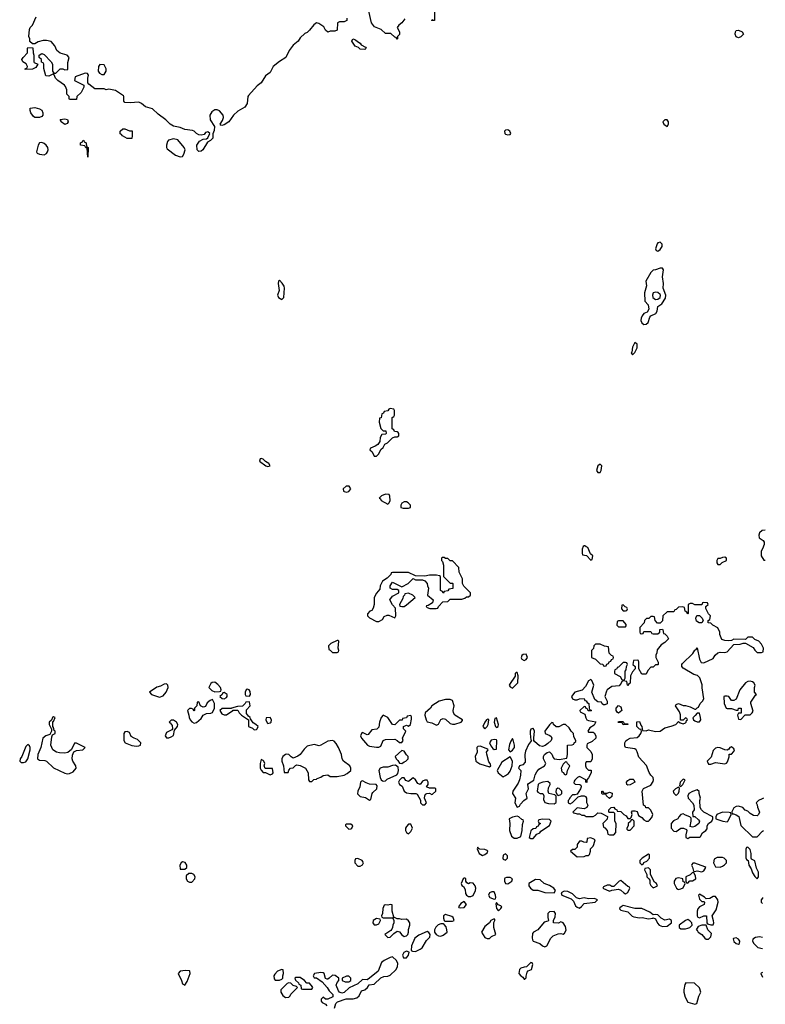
# Model space of a CAD drawing. Header units: inches. Extents: x 2380053 to 2584298, y 380219 to 546618.
# Tile 413 of 656: x 2561078 to 2567542, y 410784 to 419316. Entities that reach past the tile are written whole.
import ezdxf

# ---------------------------------------------------------------- set-up
doc = ezdxf.new("R2010")
doc.units = ezdxf.units.IN
doc.header["$MEASUREMENT"] = 0
doc.layers.add('C5461', color=7, linetype='Continuous')

msp = doc.modelspace()

# ---------------------------------------------------------------- linework, layer by layer
at = {"layer": 'C5461', "color": 2}
for points, elevation in [([(2564416, 419324), (2564390, 419289), (2564364.7, 419270), (2564351.3, 419250), (2564371.3, 419210), (2564371.3, 419188.7), (2564354, 419170), (2564354, 419150), (2564350, 419148), (2564342, 419162), (2564330, 419166), (2564296.4, 419196.4), (2564250, 419198), (2564212.3, 419232.3), (2564153.6, 419253.6), (2564129.2, 419289.2), (2564104, 419390)], 34), ([(2564674, 419390), (2564674, 419310), (2564650, 419308), (2564648.4, 419311.6), (2564662, 419318)], 34), ([(2563914, 419330), (2563914, 419310), (2563890, 419298), (2563850, 419298), (2563834, 419290), (2563830, 419226), (2563810, 419218), (2563770, 419218), (2563750, 419208), (2563730, 419226), (2563713.2, 419253.2), (2563670, 419284), (2563650, 419288.7), (2563627.1, 419272.9), (2563590, 419226), (2563570, 419206), (2563550, 419198), (2563510, 419158), (2563492, 419130), (2563450, 419095.3), (2563414.8, 419050), (2563384.7, 418990), (2563330, 418955.3), (2563276, 418910), (2563250, 418858), (2563210, 418829), (2563170.4, 418769.6), (2563137.5, 418742.5), (2563060.7, 418659.3), (2563056, 418650), (2563050.7, 418590), (2563030, 418558), (2562970, 418524), (2562930.6, 418489.4), (2562891.3, 418430), (2562850, 418405.2), (2562830, 418399), (2562822, 418402), (2562815.3, 418410), (2562837, 418443), (2562844.5, 418470), (2562842.7, 418490), (2562810, 418525.2), (2562790, 418534), (2562770, 418534), (2562743.5, 418516.5), (2562726.8, 418490), (2562730.7, 418450), (2562766, 418390), (2562764.7, 418355.3), (2562752.7, 418327.3), (2562751.3, 418290), (2562730.9, 418269.1), (2562705.4, 418254.6), (2562666, 418190), (2562650, 418177.2), (2562630, 418174), (2562617.2, 418190), (2562613.2, 418230), (2562636.5, 418263.5), (2562670, 418282), (2562696.4, 418283.6), (2562710, 418294), (2562726, 418330), (2562710, 418346), (2562690, 418338), (2562678, 418322), (2562650, 418315.3), (2562630, 418319), (2562610, 418329.2), (2562590, 418349), (2562575.1, 418355.1), (2562510, 418363.7), (2562470, 418380.9), (2562410, 418393.2), (2562382, 418410), (2562345.2, 418450), (2562277.6, 418497.6), (2562230, 418545.1), (2562170, 418562.7), (2562135.3, 418590), (2562110, 418601.2), (2562035.3, 418595.3), (2561990, 418598), (2561982, 418610), (2561982, 418650), (2561977.2, 418657.2), (2561910, 418702), (2561850, 418715.3), (2561829, 418709), (2561810, 418718), (2561730, 418718), (2561676.4, 418756.4), (2561668, 418768), (2561668.4, 418808.4), (2561675.3, 418835.3), (2561666, 418850), (2561646.4, 418853.6), (2561558, 418822), (2561554, 418790), (2561634, 418750), (2561632.7, 418732.7), (2561610, 418686), (2561574, 418650), (2561570, 418626), (2561510, 418626), (2561506, 418630), (2561506, 418650), (2561486, 418670), (2561486, 418710), (2561476.4, 418736.4), (2561466, 418750), (2561408, 418790), (2561388, 418810), (2561378, 418838), (2561370, 418846), (2561330, 418828), (2561306, 418830), (2561288, 418892), (2561286, 418930), (2561282, 418942), (2561267.3, 418947.3), (2561266, 418970), (2561246, 418990), (2561246, 419010), (2561270, 419022), (2561290, 419016), (2561350, 418952), (2561362, 418930), (2561362, 418870), (2561372.7, 418852.7), (2561390, 418852), (2561430, 418891.3), (2561451.3, 418891.3), (2561470, 418882), (2561495.3, 418884.7), (2561494.6, 418945.4), (2561508, 418990), (2561488.8, 419008.9), (2561430, 419026.6), (2561399, 419050), (2561382, 419090), (2561350, 419128.7), (2561310, 419137.2), (2561282.8, 419137.2), (2561236.9, 419123.1), (2561210, 419106), (2561190, 419106), (2561167.3, 419127.3), (2561166, 419150), (2561158, 419170), (2561162, 419230), (2561168.7, 419250), (2561188, 419270), (2561220.2, 419339.8)], 34), ([(2567541.8, 414894.1), (2567514, 414890), (2567492, 414870), (2567486, 414850), (2567487.5, 414827.5), (2567523.6, 414803.6), (2567532, 414790), (2567532, 414770), (2567518, 414730), (2567506, 414710), (2567504.7, 414670), (2567530, 414634), (2567539.7, 414632.4)], 38), ([(2567524.8, 412571.3), (2567515.3, 412564.7), (2567482, 412550), (2567462, 412530), (2567471.6, 412511.6), (2567472.7, 412492.7), (2567492, 412450), (2567482, 412430), (2567470, 412418), (2567440.4, 412420.4), (2567410, 412438), (2567390, 412458), (2567367.3, 412467.3), (2567346, 412490), (2567310, 412502), (2567290, 412499), (2567270, 412488), (2567252.7, 412452.7), (2567254, 412434), (2567266, 412434), (2567290, 412424.7), (2567311.3, 412411.3), (2567330, 412334), (2567430, 412234), (2567470, 412234), (2567516.4, 412283.6), (2567524.9, 412289.1)], 38), ([(2567518.1, 411710.2), (2567516, 411704), (2567506, 411690), (2567506, 411670), (2567517.7, 411656.4)], 38), ([(2567490.5, 411369.5), (2567456, 411364), (2567432.7, 411347.3), (2567432, 411330), (2567441, 411310), (2567475.8, 411275.8), (2567516.7, 411267.7)], 38), ([(2567516.6, 411363.4), (2567490.5, 411369.5)], 38), ([(2563807.3, 410750), (2563818.4, 410790), (2563834.1, 410805.8), (2563908.1, 410831.9), (2563969.8, 410830.2), (2563999.3, 410840.7), (2564021.4, 410858.6), (2564040.5, 410899.5), (2564071, 410909), (2564094, 410930), (2564107.6, 410952.4), (2564150, 410957.1), (2564210, 411013), (2564236.1, 411023.9), (2564270, 411026.9), (2564290, 411037.3), (2564338.2, 411081.8), (2564352, 411110), (2564356.2, 411136.2), (2564343.3, 411163.3), (2564310, 411194), (2564290, 411189.4), (2564236.4, 411163.6), (2564214.6, 411145.4), (2564186, 411070), (2564110, 411009.2), (2564090, 410995.3), (2564050, 410998), (2564010, 410962), (2563934.4, 410925.6), (2563890, 410887), (2563870, 410879.3), (2563849.1, 410889.1), (2563840.9, 410900.9), (2563821.2, 410950), (2563830, 410974), (2563846, 410990), (2563846, 411010), (2563812.9, 411032.9), (2563790, 411035.3), (2563762, 411010), (2563750, 411002), (2563743.1, 411003.1), (2563728.7, 411008.7), (2563718, 411050), (2563710, 411058), (2563690, 411059), (2563634, 411050), (2563622, 411030), (2563630, 411014), (2563650, 411012), (2563698.8, 410978.8), (2563744.7, 410930), (2563762, 410902), (2563792, 410870), (2563792, 410850), (2563750, 410829), (2563728.7, 410828.7), (2563710, 410846), (2563692.7, 410827.3), (2563692, 410810), (2563699.6, 410799.6), (2563730, 410784.7), (2563741, 410770)], 38), ([(2567516.8, 411059.4), (2567504.7, 411055.3), (2567502, 411050), (2567516.8, 411019)], 38)]:
    msp.add_lwpolyline(points, dxfattribs=dict(at, elevation=elevation))
for points, elevation in [([(2567310, 419159), (2567290, 419168.7), (2567281.2, 419190), (2567282, 419210), (2567290, 419222), (2567310, 419226), (2567342, 419210), (2567354, 419190), (2567330, 419169)], 34), ([(2564070, 419058), (2564030, 419062), (2564014.6, 419074.6), (2563985.6, 419085.6), (2563958, 419130), (2563966, 419150), (2563990, 419142), (2564006, 419126), (2564030, 419112), (2564039.6, 419099.6), (2564076.9, 419076.9), (2564082, 419070)], 34), ([(2561126, 418886), (2561126, 418890), (2561142, 418898), (2561146, 418910), (2561134.6, 418934.6), (2561106, 418950), (2561098, 418970), (2561108, 418990), (2561146, 419030), (2561146, 419070), (2561150, 419074), (2561192.7, 419072.7), (2561194, 419030), (2561202, 419010), (2561202, 418950), (2561204.7, 418944.7), (2561234, 418930), (2561216.9, 418903.1), (2561190, 418888.7)], 34), ([(2561772.7, 418927.3), (2561762, 418910), (2561758, 418870), (2561770, 418852), (2561790, 418842), (2561810, 418842), (2561828, 418870), (2561828, 418890), (2561810, 418926)], 34), ([(2561210, 418468.7), (2561196.4, 418476.4), (2561175.3, 418510), (2561168, 418530), (2561169, 418551), (2561210, 418556), (2561250, 418544.7), (2561270, 418532), (2561278, 418510), (2561278, 418490), (2561270, 418478), (2561250, 418468.7)], 34), ([(2561470, 418409.3), (2561438, 418430), (2561438, 418438), (2561428.8, 418451.1), (2561470, 418458), (2561491.2, 418451.1), (2561498, 418430), (2561490, 418418)], 34), ([(2566690, 418448), (2566670, 418448), (2566652, 418430), (2566662, 418410), (2566690, 418392), (2566702, 418410), (2566702, 418430)], 38), ([(2562010, 418286), (2561970, 418308.7), (2561962, 418322), (2561950, 418328.7), (2561950, 418351), (2561970.9, 418370.9), (2561990.9, 418370.9), (2562030, 418354), (2562052.7, 418352.7), (2562054, 418310), (2562050, 418286)], 34), ([(2565310, 418362), (2565290, 418358), (2565282, 418350), (2565284.7, 418330), (2565290, 418324.7), (2565310, 418318), (2565330, 418322), (2565335.3, 418330), (2565328, 418350)], 38), ([(2561670, 418126), (2561662, 418202), (2561650, 418206), (2561642, 418222), (2561606, 418230), (2561606, 418250), (2561622, 418258), (2561628.4, 418271.6), (2561634, 418270), (2561638, 418258), (2561654, 418250), (2561658, 418218), (2561672, 418210)], 34), ([(2562410, 418283.7), (2562368, 418272), (2562359.8, 418260.2), (2562350.7, 418230), (2562350.7, 418210), (2562356.3, 418196.3), (2562430, 418142), (2562470, 418127.7), (2562490, 418131.3), (2562501.2, 418150), (2562512.7, 418190), (2562504, 418210), (2562450, 418275.1)], 38), ([(2561270, 418252.7), (2561250, 418249), (2561237.3, 418230), (2561222.8, 418170), (2561230, 418161), (2561250, 418150.8), (2561290, 418144.7), (2561310, 418158), (2561319, 418170), (2561324, 418190), (2561321.2, 418210), (2561309, 418230), (2561290, 418242.7)], 38), ([(2566630, 417389.3), (2566610, 417382), (2566604.7, 417375.3), (2566590.7, 417330), (2566595.3, 417315.3), (2566610, 417310.7), (2566630, 417324.9), (2566646.6, 417350), (2566646.6, 417370)], 38), ([(2566630, 417164.2), (2566590, 417147.6), (2566570, 417146), (2566550, 417126), (2566506.4, 417050), (2566512.9, 417010), (2566494, 416950), (2566496, 416876), (2566526.8, 416846.8), (2566532.4, 416807.6), (2566518.5, 416781.5), (2566490, 416769.2), (2566474, 416750), (2566464.4, 416730), (2566463.8, 416710), (2566470.6, 416690.6), (2566490, 416674.8), (2566510, 416678.8), (2566526.3, 416693.7), (2566540.9, 416739.1), (2566549.3, 416750.7), (2566592, 416770), (2566603.6, 416790), (2566609.2, 416830), (2566644.7, 416855.3), (2566675.8, 416904.2), (2566678.3, 416930), (2566657, 416990), (2566658, 417030), (2566649.5, 417089.5), (2566659.6, 417150), (2566650, 417163.7)], 38), ([(2563330, 417058), (2563322, 417050), (2563318, 417030), (2563326.8, 416970), (2563312, 416930), (2563322, 416910), (2563350, 416892), (2563368, 416910), (2563374, 416990), (2563370, 417006), (2563353.6, 417033.6)], 38), ([(2566590, 416956.3), (2566571, 416950), (2566563.7, 416930), (2566567.6, 416907.6), (2566590, 416890.4), (2566610, 416893.7), (2566629.6, 416910), (2566633.3, 416930), (2566630, 416935.1), (2566610, 416951.2)], 42), ([(2566410, 416518), (2566390, 416478), (2566384.5, 416435.5), (2566378, 416430), (2566390, 416412), (2566410, 416432), (2566430, 416474), (2566430, 416506)], 38), ([(2564290, 415946), (2564278, 415942), (2564270, 415926), (2564238, 415922), (2564232.7, 415907.3), (2564218, 415902), (2564212.7, 415867.3), (2564198, 415862), (2564194, 415830), (2564210, 415774), (2564230, 415754), (2564252.7, 415752.7), (2564254, 415730), (2564250, 415726), (2564218, 415722), (2564203.6, 415696.4), (2564199.6, 415660.4), (2564183.6, 415636.4), (2564159.6, 415620.4), (2564118, 415602), (2564114, 415590), (2564132.7, 415572.7), (2564150, 415534), (2564170, 415534), (2564190, 415554), (2564208.7, 415591.3), (2564228, 415610), (2564242, 415638), (2564266, 415650), (2564310, 415694), (2564330, 415702), (2564350, 415702), (2564366, 415710), (2564366, 415730), (2564358, 415738), (2564350, 415746), (2564327.3, 415747.3), (2564322, 415762), (2564306, 415770), (2564306, 415870), (2564322, 415878), (2564326, 415890), (2564326, 415930), (2564322, 415942)], 38), ([(2563170, 415514), (2563162, 415510), (2563158, 415490), (2563212, 415450), (2563230, 415444), (2563248, 415450), (2563238, 415470), (2563209, 415489), (2563190, 415508.7)], 38), ([(2566110, 415464), (2566091.3, 415450), (2566078.8, 415410), (2566090, 415391.3), (2566110, 415392), (2566119, 415410), (2566124, 415450)], 38), ([(2563932.9, 415272.9), (2563907.1, 415272.9), (2563882, 415250), (2563884.7, 415230), (2563890, 415226.8), (2563910, 415222.8), (2563930, 415226.8), (2563948.7, 415250)], 38), ([(2564250, 415206), (2564214, 415190), (2564194, 415170), (2564204.7, 415164.7), (2564212, 415150), (2564270, 415118), (2564282, 415130), (2564288.7, 415150), (2564287.3, 415187.3), (2564282, 415202)], 38), ([(2564430, 415138), (2564410, 415138), (2564390, 415126), (2564382, 415110), (2564382, 415090), (2564403.5, 415083.5), (2564450, 415082), (2564466, 415090), (2564466, 415110), (2564446, 415130)], 38), ([(2565978, 414758), (2565970, 414758), (2565962, 414750), (2565952.7, 414727.3), (2565952.7, 414692.7), (2565958, 414678), (2565992.7, 414672.7), (2566030, 414634), (2566042, 414638), (2566046, 414670), (2566027.3, 414687.3), (2566002, 414742), (2565987.3, 414747.3)], 38), ([(2564756.4, 414656.4), (2564743.6, 414656.4), (2564734, 414650), (2564734, 414630), (2564742, 414622), (2564752, 414590), (2564752.7, 414492.7), (2564810, 414434), (2564830, 414434), (2564834, 414430), (2564832.7, 414387.3), (2564798, 414382), (2564790, 414366), (2564758, 414362), (2564750, 414346), (2564742, 414362), (2564726, 414370), (2564726, 414490), (2564716.4, 414496.4), (2564690, 414502), (2564630, 414502), (2564590, 414495.3), (2564510, 414498), (2564450, 414526), (2564310, 414526), (2564298, 414522), (2564294, 414510), (2564263.6, 414476.4), (2564222, 414450), (2564202, 414410), (2564199.6, 414380.4), (2564170, 414348), (2564151, 414310), (2564151, 414250), (2564142, 414218), (2564130, 414198), (2564114, 414190), (2564092.7, 414167.3), (2564092, 414150), (2564110, 414132), (2564170, 414102), (2564190, 414102), (2564222, 414118), (2564236.4, 414143.6), (2564263.1, 414156.9), (2564276.9, 414156.9), (2564330, 414134), (2564338, 414150), (2564336.4, 414216.4), (2564310, 414246), (2564286, 414290), (2564310, 414322), (2564366, 414350), (2564366, 414370), (2564350, 414378), (2564310, 414378), (2564288.8, 414388.9), (2564288.4, 414411.6), (2564310, 414442), (2564390, 414402), (2564446, 414430), (2564490, 414474), (2564510, 414462), (2564570, 414462), (2564590, 414454), (2564610.9, 414430.9), (2564612, 414410), (2564622, 414390), (2564614, 414330), (2564662, 414290), (2564658, 414262), (2564619.6, 414240.4), (2564603.6, 414236.4), (2564602, 414230), (2564610, 414222), (2564632.7, 414212.7), (2564687.3, 414212.7), (2564702, 414218), (2564707.3, 414232.7), (2564747.3, 414272.7), (2564790, 414274), (2564810, 414294), (2564910, 414294), (2564936.4, 414303.6), (2564950, 414314), (2564970, 414314), (2564986, 414330), (2564986, 414350), (2564928, 414408), (2564918, 414430), (2564915.3, 414470), (2564888.4, 414528.4), (2564886, 414570), (2564830, 414626), (2564808.4, 414628.4), (2564790, 414646), (2564770, 414646)], 38), ([(2567190, 414658), (2567170, 414655.3), (2567150, 414646), (2567130, 414646), (2567122, 414630), (2567122, 414610), (2567130, 414594), (2567150, 414594), (2567167.3, 414612.7), (2567206, 414630), (2567206, 414650)], 38), ([(2564450, 414346), (2564418, 414342), (2564414, 414330), (2564402, 414318), (2564399.6, 414300.4), (2564372, 414250), (2564374, 414234), (2564391.6, 414231.6), (2564410, 414231.3), (2564430, 414244.7), (2564506, 414310), (2564486, 414330)], 38), ([(2567010, 414266), (2566998, 414262), (2566990, 414246), (2566930, 414246), (2566910, 414258), (2566890, 414258), (2566874, 414250), (2566874, 414170), (2566870, 414168), (2566862, 414182), (2566846, 414190), (2566842, 414222), (2566827.3, 414227.3), (2566790, 414226), (2566770, 414206), (2566758, 414202), (2566750, 414186), (2566690, 414186), (2566652, 414150), (2566651.6, 414108.4), (2566630, 414086), (2566607.3, 414087.3), (2566588, 414110), (2566582, 414142), (2566570, 414146), (2566550, 414146), (2566531.6, 414128.4), (2566512.7, 414127.3), (2566494, 414110), (2566491.6, 414088.4), (2566454, 414050), (2566454, 414010), (2566458, 413998), (2566470, 413994), (2566482, 413998), (2566490, 414014), (2566550, 414014), (2566558, 413998), (2566570, 413994), (2566610, 413994), (2566626, 414010), (2566627.3, 414032.7), (2566650, 414034), (2566654, 414030), (2566658, 413998), (2566670, 413994), (2566690, 413974), (2566702, 413950), (2566670, 413918), (2566639.6, 413900.4), (2566603.6, 413856.4), (2566602, 413830), (2566592, 413810), (2566592, 413790), (2566612, 413750), (2566612, 413730), (2566610, 413726), (2566590, 413726), (2566570, 413706), (2566550, 413706), (2566523.6, 413676.4), (2566510, 413646), (2566470, 413646), (2566446, 413690), (2566446, 413750), (2566442, 413762), (2566430, 413766), (2566398, 413762), (2566394, 413730), (2566412.7, 413712.7), (2566414, 413690), (2566390, 413666), (2566374, 413630), (2566370, 413566), (2566358, 413562), (2566350, 413546), (2566346, 413550), (2566342, 413582), (2566310, 413586), (2566298, 413582), (2566292.7, 413567.3), (2566275.3, 413544.7), (2566210, 413538), (2566172, 413510), (2566163.6, 413496.4), (2566152, 413450), (2566171.3, 413410), (2566170, 413388), (2566150, 413378), (2566140.4, 413380.4), (2566127.3, 413387.3), (2566122, 413402), (2566090, 413406), (2566064, 413424), (2566038, 413490), (2566055.3, 413550), (2566038, 413590), (2566030, 413598), (2566010, 413588), (2565981.6, 413538.4), (2565953.4, 413506.6), (2565891.2, 413488.9), (2565862, 413450), (2565871.6, 413431.6), (2565890, 413422), (2565910, 413422), (2565931.6, 413431.6), (2565970, 413434), (2565978, 413418), (2565990, 413414), (2565998, 413398), (2566011.6, 413391.6), (2566014, 413350), (2566018, 413338), (2566034, 413330), (2566030, 413326), (2566007.3, 413327.3), (2566002, 413342), (2565990, 413346), (2565982, 413362), (2565970, 413366), (2565934, 413330), (2565938, 413318), (2565978, 413298), (2565985.4, 413265.4), (2565994, 413250), (2566010, 413242), (2566072.7, 413232.7), (2566056.9, 413203.1), (2566019.6, 413180.4), (2566002, 413150), (2566010, 413142), (2566050, 413142), (2566056.9, 413136.9), (2566071.2, 413111.1), (2566071.2, 413091.1), (2566039.8, 413060.2), (2565998, 413042), (2565994, 413030), (2565994, 413010), (2566030, 412974), (2566042, 412950), (2566042, 412910), (2566030, 412886), (2565990, 412886), (2565982, 412870), (2565982, 412850), (2565990, 412834), (2566010, 412814), (2566032, 412812), (2566032, 412790), (2566010, 412746), (2565994, 412730), (2565994, 412706), (2565986, 412710), (2565986, 412730), (2565930, 412758), (2565914, 412750), (2565890, 412726), (2565883.6, 412716.4), (2565882, 412702), (2565892.7, 412692.7), (2565934, 412690), (2565942, 412682), (2565944.7, 412670), (2565941, 412650), (2565910, 412606), (2565890, 412598), (2565870, 412598), (2565846, 412574), (2565842, 412558), (2565834, 412550), (2565834, 412530), (2565850, 412522), (2565870, 412532), (2565918, 412582), (2565948.7, 412591.3), (2565970, 412591.3), (2565983.6, 412583.6), (2565992, 412570), (2565992.7, 412532.7), (2566002, 412510), (2565994, 412490), (2565970, 412478), (2565910, 412486), (2565874, 412450), (2565882, 412442), (2565910, 412434), (2565930, 412434), (2565950, 412422), (2565970, 412422), (2565990, 412412), (2566050, 412412), (2566070, 412422), (2566090, 412442), (2566119.6, 412439.6), (2566172.7, 412412.7), (2566171.6, 412388.4), (2566134, 412350), (2566138, 412318), (2566150, 412314), (2566171.6, 412291.6), (2566178, 412258), (2566190, 412254), (2566230, 412254), (2566247.3, 412272.7), (2566248, 412350), (2566238, 412370), (2566238, 412438), (2566230, 412446), (2566190, 412446), (2566186, 412450), (2566186, 412470), (2566206, 412490), (2566230, 412492), (2566238, 412478), (2566254, 412470), (2566258, 412458), (2566290, 412454), (2566314, 412430), (2566336.9, 412416.9), (2566350, 412394), (2566370, 412394), (2566378, 412402), (2566388, 412430), (2566382, 412450), (2566390, 412462), (2566410, 412462), (2566430, 412454), (2566441, 412421), (2566470, 412402), (2566490, 412382), (2566510, 412372), (2566530, 412372), (2566539, 412381), (2566558, 412402), (2566568, 412430), (2566550, 412466), (2566530, 412486), (2566507.3, 412487.3), (2566502, 412502), (2566486, 412510), (2566473.2, 412630), (2566485.2, 412654.8), (2566550, 412682), (2566570, 412714), (2566572.7, 412730), (2566568.7, 412750), (2566549.3, 412769.3), (2566534.2, 412794.2), (2566512.3, 412852.3), (2566445.1, 412925.1), (2566431.5, 412971.5), (2566421.2, 412990), (2566410, 412999.3), (2566330, 413008), (2566323.1, 413023.1), (2566324, 413050), (2566332.3, 413067.7), (2566342.9, 413077.1), (2566370, 413090.6), (2566430, 413097.3), (2566449, 413110), (2566464, 413130), (2566468, 413148), (2566466, 413166), (2566450, 413168), (2566428, 413190), (2566428.4, 413231.6), (2566450, 413234), (2566462, 413202), (2566472, 413190), (2566478, 413158), (2566510, 413154), (2566530, 413162), (2566590, 413148), (2566630, 413150.7), (2566670, 413180.7), (2566725.6, 413194.4), (2566766, 413210), (2566790, 413234), (2566803.6, 413223.6), (2566830, 413214), (2566850, 413222), (2566855.3, 413230), (2566858, 413242), (2566866, 413250), (2566862, 413262), (2566850, 413266), (2566830, 413246), (2566806, 413246), (2566807.3, 413292.7), (2566798, 413318), (2566762, 413370), (2566770, 413382), (2566790, 413392), (2566830, 413372), (2566850, 413372), (2566890, 413362), (2566930, 413342), (2566938, 413342), (2566950, 413354), (2566962, 413358), (2566978, 413390), (2566998, 413410), (2567008, 413430), (2566993.6, 413526.4), (2566993.6, 413553.6), (2566973.6, 413613.6), (2566954, 413634), (2566922, 413642), (2566830, 413698), (2566818, 413710), (2566818, 413730), (2566823.1, 413736.9), (2566914.6, 413825.4), (2566930, 413854), (2566942, 413858), (2566950, 413874), (2566970, 413774), (2566986, 413746), (2567010, 413742), (2567090, 413782), (2567108, 413810), (2567129.3, 413830.7), (2567150, 413836), (2567190, 413831.3), (2567210, 413838), (2567270, 413902), (2567323.6, 413903.6), (2567350, 413914), (2567370, 413914), (2567436.9, 413876.9), (2567450, 413854), (2567470, 413834), (2567510, 413834), (2567522, 413838), (2567526, 413870), (2567510, 413906), (2567486, 413930), (2567450, 413946), (2567430, 413966), (2567390, 413966), (2567370, 413946), (2567270, 413948), (2567250, 413938), (2567225.4, 413934.6), (2567190, 413935.3), (2567165.6, 413945.6), (2567148.8, 413988.9), (2567148, 414010), (2567130, 414046), (2567086, 414070), (2567070, 414086), (2567046, 414090), (2567046, 414110), (2567062, 414118), (2567066, 414150), (2567048.4, 414168.4), (2567027.3, 414212.7), (2567027.3, 414232.7), (2567046, 414250), (2567042, 414262)], 38), ([(2566310, 414246), (2566298, 414242), (2566294, 414210), (2566310, 414194), (2566330, 414194), (2566342, 414198), (2566346, 414210), (2566342, 414222), (2566327.3, 414227.3)], 38), ([(2566310, 414106), (2566270, 414106), (2566258, 414102), (2566254, 414070), (2566270, 414054), (2566330, 414054), (2566336.4, 414063.6), (2566336.4, 414076.4)], 38), ([(2566990, 414088.7), (2566968.8, 414088.9), (2566944.7, 414104.7), (2566938, 414130), (2566947.3, 414152.7), (2566970, 414152), (2566994, 414130), (2567002, 414110)], 38), ([(2563838, 413938), (2563830, 413938), (2563774, 413910), (2563754, 413890), (2563758, 413858), (2563770, 413854), (2563790, 413834), (2563830, 413834), (2563842, 413838), (2563846, 413850), (2563838, 413870), (2563846, 413930)], 38), ([(2566110, 413906), (2566070, 413906), (2566054, 413890), (2566052.7, 413867.3), (2566034, 413850), (2566034, 413790), (2566070, 413774), (2566110, 413734), (2566132.7, 413732.7), (2566138, 413718), (2566150, 413714), (2566162, 413718), (2566167.3, 413732.7), (2566182, 413738), (2566187.3, 413752.7), (2566202, 413758), (2566207.3, 413772.7), (2566222, 413778), (2566226, 413790), (2566222, 413802), (2566207.3, 413807.3), (2566187.3, 413827.3), (2566182, 413882), (2566148.4, 413888.4)], 38), ([(2565470, 413818), (2565443.6, 413816.4), (2565430, 413806), (2565426.4, 413786.4), (2565430, 413774), (2565450, 413764.7), (2565470, 413772), (2565479, 413790)], 38), ([(2566330, 413746), (2566310, 413746), (2566270, 413706), (2566258, 413702), (2566254, 413690), (2566238, 413682), (2566234, 413670), (2566234, 413650), (2566283.6, 413623.6), (2566298, 413598), (2566310, 413594), (2566322, 413598), (2566326, 413610), (2566326, 413670), (2566336.4, 413683.6), (2566338, 413710), (2566346, 413730), (2566342, 413742)], 38), ([(2565390, 413658), (2565382, 413658), (2565374, 413650), (2565372.7, 413627.3), (2565323.6, 413556.4), (2565322, 413550), (2565330, 413534), (2565350, 413524.7), (2565395.3, 413570), (2565398, 413630)], 38), ([(2562770, 413575.3), (2562746.8, 413573.2), (2562735.3, 413564.7), (2562718, 413530), (2562743.5, 413503.5), (2562770, 413491), (2562810, 413494), (2562822, 413498), (2562826, 413510), (2562818, 413530), (2562796.5, 413556.5)], 38), ([(2567410, 413584), (2567390, 413582), (2567370.9, 413569.1), (2567322, 413510), (2567290, 413428), (2567270, 413418), (2567250, 413418), (2567226, 413450), (2567210, 413455.3), (2567190, 413455.3), (2567182, 413450), (2567184.7, 413390), (2567202, 413350), (2567210, 413346), (2567250, 413346), (2567290, 413332), (2567306, 413334), (2567310, 413351.3), (2567332, 413350), (2567332.7, 413307.3), (2567310, 413306), (2567302, 413290), (2567310, 413254), (2567330, 413252), (2567368, 413292), (2567410, 413291.3), (2567428.7, 413310), (2567435.1, 413324.9), (2567416, 413390), (2567417.2, 413402.8), (2567456.4, 413463.6), (2567466, 413470), (2567448, 413490), (2567448.7, 413528.7), (2567454, 413550), (2567442, 413570), (2567430, 413579)], 38), ([(2562350, 413562), (2562330, 413559), (2562298, 413542), (2562267.7, 413532.3), (2562202, 413490), (2562222, 413470), (2562290, 413444.7), (2562322, 413458), (2562348.7, 413490), (2562364, 413530), (2562362, 413550)], 38), ([(2562850, 413486), (2562838, 413482), (2562834, 413470), (2562814, 413450), (2562832.7, 413432.7), (2562850, 413432), (2562870, 413442), (2562878, 413450), (2562878, 413470)], 38), ([(2563050, 413515.3), (2563042, 413510), (2563034, 413490), (2563034, 413470), (2563038, 413458), (2563070, 413454), (2563078, 413470), (2563074.6, 413494.6), (2563066, 413510)], 38), ([(2562750, 413426), (2562730, 413418), (2562703.5, 413396.5), (2562690, 413366), (2562679.6, 413360.4), (2562670, 413358), (2562646, 413370), (2562630, 413406), (2562618, 413402), (2562614, 413370), (2562594, 413350), (2562594, 413330), (2562590, 413326), (2562582, 413342), (2562567.3, 413347.3), (2562550, 413348), (2562532, 413330), (2562544.7, 413290), (2562546, 413270), (2562556, 413250), (2562570, 413231.3), (2562590, 413221), (2562610, 413226), (2562650, 413262), (2562669.1, 413290.9), (2562696.5, 413303.5), (2562734, 413306), (2562748.4, 413311.6), (2562768, 413350), (2562768, 413390)], 38), ([(2563070, 413406), (2563038, 413402), (2563034, 413390), (2563010, 413368), (2562966, 413366), (2562914, 413350), (2562914, 413346), (2562832.7, 413347.3), (2562814, 413330), (2562830, 413302), (2562850, 413292), (2562870, 413292), (2562926, 413330), (2562926, 413334), (2562970, 413334), (2562982, 413310), (2563002, 413290), (2563062, 413250), (2563062, 413190), (2563096, 413176), (2563110, 413162), (2563130, 413164.7), (2563138, 413170), (2563146, 413190), (2563126, 413210), (2563103.1, 413223.1), (2563078, 413258), (2563075.3, 413270), (2563061.2, 413281.2), (2563044.7, 413304.7), (2563044, 413336), (2563075.3, 413370)], 38), ([(2564810, 413424), (2564770, 413424), (2564714, 413410), (2564651.3, 413370), (2564638, 413350), (2564592, 413310), (2564591.3, 413290), (2564602, 413250), (2564611.6, 413231.6), (2564650, 413222), (2564690, 413202), (2564710, 413212), (2564729.3, 413250.7), (2564750, 413261), (2564770, 413256), (2564810, 413218), (2564830, 413211), (2564850, 413211), (2564906, 413230), (2564916.4, 413243.6), (2564918, 413250), (2564850, 413288.7), (2564838, 413310), (2564835.3, 413330), (2564844, 413370), (2564830, 413415.3)], 38), ([(2566270, 413308), (2566256.4, 413316.4), (2566248.7, 413328.7), (2566248.7, 413350), (2566270, 413374.8), (2566290, 413362), (2566298, 413330)], 38), ([(2561370, 413274), (2561362, 413270), (2561354, 413246), (2561334, 413230), (2561334, 413210), (2561350, 413174), (2561354, 413174), (2561354, 413150), (2561338.5, 413121.5), (2561304.7, 413110), (2561278.8, 413090), (2561262, 413010), (2561234.8, 412950), (2561231, 412911), (2561250, 412900.7), (2561296.7, 412896.7), (2561310.3, 412890.3), (2561372.5, 412832.5), (2561470, 412787.7), (2561490, 412780.7), (2561510, 412782.8), (2561541.5, 412798.5), (2561569, 412830), (2561565.2, 412850), (2561538, 412890), (2561532.3, 412910), (2561537, 412943), (2561548.7, 412971.3), (2561570, 412982.8), (2561626, 412990), (2561646, 413010), (2561570, 413048), (2561552.7, 413047.3), (2561527.7, 412992.3), (2561494.4, 412965.6), (2561470, 412959.5), (2561423.3, 412963.3), (2561398, 412970), (2561364, 412990), (2561349.3, 413030), (2561357.2, 413102.8), (2561361.2, 413118.8), (2561386, 413130), (2561386, 413150), (2561378, 413158), (2561370, 413186), (2561366, 413186), (2561366, 413234), (2561370, 413234), (2561386, 413270)], 38), ([(2562410, 413246), (2562390, 413246), (2562374, 413230), (2562383.6, 413223.6), (2562399.6, 413199.6), (2562402, 413170), (2562398, 413162), (2562350, 413138), (2562338, 413110), (2562350, 413092), (2562370, 413092), (2562390, 413102), (2562410, 413114), (2562420.4, 413159.6), (2562447.3, 413192.7), (2562448, 413210), (2562438, 413230)], 38), ([(2563250, 413268), (2563214, 413266), (2563212, 413250), (2563222.8, 413222.8), (2563230, 413218), (2563250, 413222), (2563258, 413230), (2563262, 413250)], 38), ([(2564230, 413288.7), (2564210.9, 413269.1), (2564196, 413230), (2564190, 413186), (2564172.7, 413167.3), (2564130, 413162), (2564098, 413122), (2564090, 413118), (2564050, 413138), (2564044.7, 413135.3), (2564032, 413110), (2564042, 413090), (2564092, 413030), (2564110, 413021), (2564170, 413011), (2564190, 413011.3), (2564210, 413022), (2564228, 413070), (2564250, 413078), (2564330, 413082), (2564351.3, 413071.3), (2564370, 413052), (2564390, 413052), (2564402, 413070), (2564398, 413090), (2564426, 413150), (2564406, 413170), (2564406, 413190), (2564430, 413202), (2564450, 413194), (2564466, 413210), (2564474.6, 413254.6), (2564475.3, 413275.3), (2564470, 413286), (2564438, 413282), (2564430, 413266), (2564398, 413262), (2564392.7, 413247.3), (2564370, 413246), (2564330, 413206), (2564310, 413208), (2564270, 413269)], 38), ([(2565135.3, 413255.3), (2565124.7, 413250), (2565110, 413228), (2565092, 413190), (2565110, 413172), (2565130, 413192), (2565139, 413210), (2565146, 413250)], 38), ([(2565210, 413266), (2565198, 413262), (2565192, 413230), (2565202, 413190), (2565210, 413182), (2565226, 413190), (2565228, 413210)], 38), ([(2565690, 413226), (2565670, 413206), (2565631.3, 413150), (2565634, 413130), (2565674.4, 413114.4), (2565685.4, 413105.4), (2565692, 413090), (2565686, 413070), (2565657.1, 413042.9), (2565632.8, 413027.2), (2565610, 413019.5), (2565583.9, 413023.9), (2565541.2, 413061.2), (2565535.3, 413070), (2565535.3, 413090), (2565542, 413150), (2565530, 413178), (2565526.8, 413173.2), (2565510, 413169), (2565502.4, 413150), (2565502.4, 413130), (2565510, 413074), (2565514, 413070), (2565490, 413034), (2565463, 412977), (2565457, 412950), (2565459, 412881), (2565440.4, 412859.6), (2565412, 412850), (2565404.5, 412835.5), (2565402.8, 412830), (2565421, 412810), (2565419.3, 412770), (2565410.4, 412729.6), (2565399.4, 412700.6), (2565353, 412630), (2565350.6, 412610), (2565376, 412570), (2565371, 412530), (2565390, 412492), (2565410, 412502), (2565420.2, 412519.8), (2565449.2, 412550.8), (2565478, 412570), (2565468.7, 412610), (2565488.7, 412650), (2565484, 412690), (2565490, 412698), (2565534.6, 412725.4), (2565547.3, 412772.7), (2565560.7, 412799.3), (2565579, 412821), (2565628, 412850), (2565638, 412870), (2565618, 412910), (2565619, 412930), (2565628.7, 412950), (2565650, 412964.7), (2565670.9, 412970.9), (2565690.9, 412950.9), (2565702, 412922), (2565711.2, 412911.1), (2565714, 412910), (2565754, 412906), (2565822, 412918), (2565828, 412950), (2565826, 413030), (2565867.3, 413032.7), (2565882, 413038), (2565886, 413050), (2565898, 413062), (2565898, 413070), (2565883.1, 413103.1), (2565878, 413130), (2565858, 413150), (2565840.4, 413180.4), (2565810, 413208), (2565790, 413208), (2565751.2, 413188.9), (2565730, 413188), (2565706, 413210), (2565702, 413222)], 38), ([(2566310, 413206), (2566302, 413222), (2566270, 413226), (2566266, 413230), (2566270, 413234), (2566310, 413234), (2566318, 413218), (2566350, 413214), (2566350, 413208)], 38), ([(2566950, 413308), (2566934.4, 413285.6), (2566912.7, 413267.3), (2566918, 413250), (2566930, 413241), (2566950, 413231), (2566970, 413231.3), (2566984, 413250), (2566981.2, 413270), (2566970, 413306)], 38), ([(2562010, 413148), (2561990, 413146), (2561982, 413130), (2561982, 413070), (2561992, 413050), (2562050, 413026.8), (2562090, 413021), (2562110, 413024.7), (2562126, 413030), (2562128, 413050), (2562098, 413078), (2562069.1, 413089.1), (2562045.2, 413105.2), (2562030, 413138)], 38), ([(2563790, 413068.7), (2563750, 413064), (2563690, 413028.7), (2563675.3, 413024.7), (2563630, 413034), (2563570, 413022), (2563544, 412996), (2563510.6, 412949.4), (2563490, 412935.3), (2563450, 412918), (2563430, 412928), (2563410, 412948.7), (2563392.5, 412952.5), (2563382, 412950), (2563358, 412930), (2563351.3, 412910), (2563351.3, 412890), (2563364, 412850), (2563370, 412794), (2563406, 412794), (2563410, 412814), (2563426, 412830), (2563450, 412834), (2563470, 412854), (2563482, 412858), (2563510, 412854.8), (2563556, 412830), (2563578, 412790), (2563582, 412730), (2563590, 412714), (2563610, 412714), (2563627.3, 412732.7), (2563650, 412734), (2563658, 412742), (2563690, 412751.3), (2563710, 412766), (2563750, 412771.3), (2563770, 412758), (2563830, 412757.3), (2563890, 412770.6), (2563915.9, 412784.1), (2563948.7, 412810), (2563949.2, 412830), (2563939, 412850), (2563884, 412890), (2563874, 412910), (2563868.7, 412950), (2563841.2, 413010), (2563822.7, 413042.7), (2563803.1, 413063.1)], 38), ([(2565190, 413079), (2565166.4, 413073.6), (2565152, 413050), (2565163.6, 413023.6), (2565179.6, 412999.6), (2565190, 412992), (2565210, 412994), (2565215.3, 413070), (2565210, 413075.3)], 38), ([(2565350, 413088), (2565335.3, 413064.7), (2565324.7, 413035.3), (2565316, 412990), (2565330, 412971.3), (2565350, 412986.8), (2565366.6, 413010), (2565367, 413030), (2565357.2, 413077.2)], 38), ([(2561150, 413034), (2561130, 413018), (2561096, 412930), (2561082.8, 412910), (2561078, 412890), (2561090, 412878), (2561110, 412878), (2561130, 412886), (2561148.7, 412910), (2561168.7, 412990), (2561168.7, 413010), (2561163.1, 413023.1)], 38), ([(2564390, 412982), (2564334, 412930), (2564342, 412910), (2564356.9, 412896.9), (2564370, 412874), (2564390, 412872), (2564410, 412884.7), (2564426, 412890), (2564446, 412910), (2564446, 412930), (2564430, 412946), (2564410, 412978)], 38), ([(2565070, 413020.9), (2565050, 413019), (2565041, 413010), (2565042.8, 412970), (2565026.8, 412930), (2565031, 412891), (2565067.1, 412867.1), (2565150, 412841), (2565162, 412850), (2565157.2, 412870), (2565146.3, 412886.3), (2565127.3, 412952.7), (2565126, 412970), (2565138, 412990), (2565135.3, 412995.3)], 38), ([(2567250, 413015.3), (2567234, 413010), (2567225.4, 412994.6), (2567210, 412986), (2567192, 412988), (2567150, 413006), (2567130, 413009.3), (2567110, 413002.7), (2567090, 412982), (2567073.4, 412926.6), (2567038, 412890), (2567050, 412866), (2567070, 412866), (2567110, 412878.8), (2567190, 412867.3), (2567205.6, 412874.4), (2567215.1, 412884.9), (2567228.7, 412928.7), (2567227.3, 412952.7), (2567250, 412952), (2567270, 412974), (2567273.2, 412990), (2567270, 412998)], 38), ([(2563170, 412906), (2563162.8, 412870), (2563162, 412830), (2563170, 412814), (2563190, 412794), (2563210, 412794), (2563250, 412772), (2563270, 412782), (2563275.3, 412790), (2563270, 412826), (2563207.3, 412827.3), (2563198, 412850), (2563202, 412870), (2563194, 412890), (2563190, 412898)], 38), ([(2565330, 412928), (2565259.1, 412880.9), (2565216, 412810), (2565226, 412790), (2565270, 412754.8), (2565290, 412766.8), (2565314.8, 412785.2), (2565330, 412803), (2565348, 412850), (2565349.5, 412890)], 38), ([(2565810, 412886), (2565790, 412866), (2565772, 412830), (2565778, 412798), (2565792.7, 412792.7), (2565798, 412778), (2565810, 412774), (2565822, 412778), (2565826, 412810), (2565846, 412850), (2565826, 412870), (2565822, 412882)], 38), ([(2564335.3, 412855.3), (2564310, 412854), (2564270, 412839), (2564230, 412839), (2564202, 412830), (2564191.3, 412810), (2564202, 412750), (2564212, 412730), (2564222, 412722), (2564230, 412718), (2564250, 412722), (2564264.7, 412735.3), (2564348.4, 412771.6), (2564356.4, 412783.6), (2564362, 412810), (2564358, 412838), (2564348.4, 412848.4)], 38), ([(2564050, 412722), (2564041, 412719), (2564031.3, 412708.7), (2564026.8, 412670), (2564010.8, 412630), (2564007.7, 412607.7), (2564030, 412586), (2564074.8, 412574.8), (2564110, 412554), (2564122, 412558), (2564134, 412610), (2564140.2, 412619.8), (2564175.3, 412650), (2564176.4, 412676.4), (2564168, 412688), (2564110, 412692.7), (2564082.5, 412702.5)], 38), ([(2564490, 412748), (2564450, 412715.3), (2564424.7, 412724.7), (2564410, 412746), (2564390, 412746), (2564370, 412726), (2564362, 412710), (2564372, 412690), (2564394, 412674), (2564412, 412630), (2564430, 412618), (2564470, 412611), (2564511, 412611), (2564524.7, 412604.7), (2564551.6, 412551.6), (2564554, 412530), (2564570, 412514), (2564590, 412514), (2564606, 412530), (2564588, 412570), (2564588.8, 412591.1), (2564596.4, 412603.6), (2564608.4, 412611.6), (2564630, 412614), (2564650, 412602), (2564656.4, 412603.6), (2564686, 412630), (2564686, 412650), (2564678, 412658), (2564630, 412658), (2564610, 412666), (2564606, 412670), (2564618, 412690), (2564618, 412710), (2564610, 412726), (2564590, 412726), (2564570, 412718), (2564550, 412688), (2564530, 412698), (2564510, 412728)], 38), ([(2565655.3, 412715.3), (2565614, 412710), (2565582, 412698), (2565572, 412690), (2565564.7, 412630), (2565570, 412622), (2565590, 412612), (2565614, 412610), (2565622, 412590), (2565619.6, 412559.6), (2565631.6, 412531.6), (2565663.5, 412523.5), (2565710, 412522), (2565728, 412532), (2565727.3, 412587.3), (2565718, 412598), (2565666, 412610), (2565658, 412630), (2565661.2, 412658.8), (2565678, 412690), (2565678, 412698)], 38), ([(2566350, 412682), (2566342, 412690), (2566339, 412710), (2566350, 412724.7), (2566366.3, 412733.7), (2566394.8, 412734.8), (2566402, 412730), (2566412, 412710), (2566370, 412685.2)], 38), ([(2566830, 412734), (2566804.7, 412710), (2566798, 412678), (2566810, 412672), (2566828, 412690), (2566846, 412730)], 38), ([(2565743.6, 412656.4), (2565730, 412646), (2565724.7, 412624.7), (2565738, 412598), (2565750, 412594), (2565770, 412602), (2565778, 412610), (2565778, 412630), (2565754.6, 412654.6)], 38), ([(2566150, 412614), (2566170, 412614), (2566190, 412622), (2566214, 412614), (2566210, 412586), (2566190, 412568), (2566166, 412590), (2566162, 412602), (2566130, 412606), (2566126, 412610), (2566126, 412630), (2566130, 412632), (2566138, 412618)], 38), ([(2566950, 412642), (2566910, 412628.7), (2566878, 412610), (2566871.3, 412590), (2566871.6, 412571.6), (2566911.2, 412531.1), (2566922, 412510), (2566924.7, 412470), (2566911.6, 412448.4), (2566912.7, 412412.7), (2566930.9, 412410.9), (2566963.5, 412383.5), (2566971, 412370), (2566964.7, 412350), (2566930, 412324), (2566910, 412318), (2566890, 412326), (2566899, 412370), (2566898, 412398), (2566886, 412410), (2566850, 412422), (2566830, 412434), (2566810, 412428), (2566792, 412410), (2566782, 412390), (2566746, 412374), (2566724.7, 412350), (2566724.7, 412310), (2566750, 412284.7), (2566770, 412282), (2566810, 412311.3), (2566831.2, 412311.1), (2566858, 412298), (2566862, 412290), (2566854, 412254), (2566854, 412230), (2566870, 412222), (2566888, 412232), (2566970, 412232), (2566980.4, 412239.6), (2566998, 412270), (2567026, 412290), (2567036.4, 412303.6), (2567038, 412330), (2567048, 412350), (2567078, 412370), (2567088, 412390), (2567086, 412410), (2567009.1, 412449.1), (2566988, 412470), (2566978, 412490), (2566975.3, 412550), (2566979, 412570), (2566968.7, 412610), (2566968.4, 412628.4)], 38), ([(2566790, 412666), (2566762, 412650), (2566742, 412630), (2566750, 412614), (2566770, 412594), (2566790, 412614), (2566795.3, 412630), (2566798, 412658)], 38), ([(2565390, 412415.3), (2565350, 412406), (2565322, 412390), (2565326.7, 412350), (2565324, 412290), (2565341, 412241), (2565364.7, 412224.7), (2565390, 412224.7), (2565422, 412238), (2565435.3, 412290), (2565436.4, 412343.6), (2565446, 412370), (2565442, 412382), (2565430, 412386), (2565406, 412410)], 38), ([(2565612.7, 412387.3), (2565578, 412382), (2565574, 412370), (2565578, 412358), (2565594, 412350), (2565578, 412342), (2565572.7, 412327.3), (2565558, 412322), (2565552.7, 412307.3), (2565530, 412306), (2565510, 412286), (2565505.4, 412274.6), (2565494, 412230), (2565510, 412222), (2565530, 412222), (2565562, 412258), (2565586, 412270), (2565596.4, 412283.6), (2565670, 412334), (2565686, 412370), (2565670, 412386)], 38), ([(2566390, 412386), (2566378, 412382), (2566372.7, 412367.3), (2566354, 412350), (2566354, 412330), (2566342, 412310), (2566342, 412302), (2566350, 412294), (2566370, 412294), (2566406, 412330), (2566406, 412370)], 38), ([(2567170, 412448.7), (2567122, 412430), (2567112, 412410), (2567114, 412390), (2567174, 412370), (2567210, 412364.7), (2567218, 412370), (2567238, 412410), (2567246, 412430), (2567242, 412442), (2567227.3, 412447.3)], 38), ([(2563950, 412346), (2563910, 412346), (2563902, 412338), (2563902, 412330), (2563930, 412302), (2563950, 412304.7), (2563958, 412310), (2563966, 412330)], 38), ([(2564470, 412346), (2564450, 412346), (2564430, 412326), (2564422, 412310), (2564422, 412290), (2564430, 412274), (2564450, 412262), (2564470, 412282), (2564482, 412310)], 38), ([(2566030, 412228), (2565998, 412222), (2565994, 412190), (2565990, 412186), (2565968.4, 412188.4), (2565950, 412198), (2565930, 412198), (2565912, 412170), (2565910, 412146), (2565890, 412126), (2565870, 412126), (2565854, 412110), (2565910, 412062), (2565970, 412064.7), (2565990, 412074), (2566010, 412074), (2566016.4, 412083.6), (2566026, 412110), (2566026, 412130), (2566050, 412154), (2566055.3, 412170), (2566066, 412210), (2566056.4, 412216.4)], 38), ([(2565050, 412146), (2565044.7, 412130), (2565061, 412090), (2565090, 412074), (2565110, 412082), (2565130, 412098), (2565135.1, 412110), (2565130, 412117.2), (2565110, 412126), (2565068, 412128), (2565055.3, 412135.3)], 38), ([(2567390, 412146), (2567378, 412142), (2567372.7, 412127.3), (2567372.7, 412052.7), (2567378, 412038), (2567394, 412030), (2567398, 411990), (2567418, 411958), (2567430, 411922), (2567450, 411892), (2567470, 411872), (2567482, 411890), (2567484, 411930), (2567465.2, 411965.2), (2567450, 412026), (2567422, 412042), (2567418, 412050), (2567419, 412090), (2567410, 412126)], 38), ([(2564010, 412048), (2563990, 412046), (2563982, 412030), (2563984.7, 412010), (2564010, 411982), (2564030, 411982), (2564050, 411994), (2564058, 412010), (2564056.4, 412016.4), (2564046, 412030)], 38), ([(2565290, 412088), (2565270, 412075.3), (2565267.3, 412050), (2565270, 412042), (2565290, 412032), (2565308, 412050), (2565308, 412070)], 38), ([(2566530, 412086), (2566474, 412050), (2566454, 412030), (2566454, 412010), (2566470, 411994), (2566482, 411998), (2566487.3, 412012.7), (2566515.3, 412024.7), (2566538, 412050), (2566538, 412078)], 38), ([(2567170, 412055.3), (2567124.7, 412055.3), (2567098, 412042), (2567094, 412010), (2567110, 411974), (2567150, 411972), (2567170, 411982), (2567188.4, 411991.6), (2567206, 412010), (2567206, 412030), (2567186, 412050)], 38), ([(2562490, 412019), (2562478, 412010), (2562466.8, 411990), (2562470, 411954), (2562510, 411954), (2562526, 411970), (2562528, 411990), (2562513.6, 412013.6)], 38), ([(2566530, 411966), (2566498, 411962), (2566494, 411950), (2566514, 411910), (2566514, 411890), (2566532.7, 411872.7), (2566539.6, 411859.6), (2566542, 411830), (2566550, 411814), (2566570, 411794), (2566590, 411802), (2566606, 411810), (2566598, 411830), (2566582, 411842), (2566546, 411910), (2566546, 411950)], 38), ([(2566930, 412008), (2566912.7, 412007.3), (2566903.6, 411996.4), (2566902, 411990), (2566911.6, 411971.6), (2566918, 411938), (2566930, 411934), (2566950, 411942), (2566990, 411932), (2567010, 411942), (2567026, 411970), (2567016.4, 411976.4)], 38), ([(2562570, 411918), (2562543.6, 411916.4), (2562522, 411898), (2562522, 411870), (2562534, 411850), (2562550, 411842), (2562570, 411842), (2562595.3, 411870), (2562598, 411890), (2562588.4, 411908.4)], 38), ([(2564938, 411878), (2564930, 411878), (2564922, 411870), (2564906, 411830), (2564910, 411814), (2564924.7, 411804.7), (2564938.8, 411778.8), (2564944, 411744), (2564950.6, 411730.6), (2564970, 411717.3), (2564990, 411717.3), (2565010, 411727.3), (2565029.5, 411770), (2565032, 411790), (2565026.6, 411810), (2565010, 411833.2), (2564984.5, 411835.5), (2564968.7, 411828.7), (2564955.3, 411835.3), (2564946, 411850), (2564946, 411870)], 38), ([(2565330, 411883.7), (2565297.3, 411882.7), (2565283.5, 411876.5), (2565281, 411870), (2565281.6, 411850), (2565290, 411831), (2565310, 411828.4), (2565343.7, 411850), (2565349.2, 411870)], 38), ([(2565550, 411865.2), (2565490.8, 411830), (2565490.6, 411810), (2565504.9, 411790), (2565530, 411773.4), (2565570, 411773.7), (2565630, 411753.8), (2565710, 411748.7), (2565722, 411770), (2565709.4, 411790), (2565672.3, 411812.3), (2565624, 411830), (2565590, 411862)], 38), ([(2566790, 411879), (2566767.1, 411872.9), (2566752, 411850), (2566752, 411830), (2566772, 411790), (2566782, 411782), (2566790, 411778), (2566810, 411784.7), (2566830, 411794), (2566846, 411830), (2566842, 411842), (2566830, 411846), (2566826, 411870), (2566815.3, 411875.3)], 38), ([(2566910, 411926), (2566890, 411906), (2566854, 411890), (2566854, 411850), (2566858, 411838), (2566870, 411834), (2566887.3, 411852.7), (2566910, 411854), (2566938, 411870), (2566936.4, 411896.4), (2566922, 411922)], 38), ([(2566290, 411858), (2566274, 411850), (2566230, 411806), (2566210, 411806), (2566195.3, 411815.3), (2566170, 411815.3), (2566138, 411802), (2566134, 411790), (2566190, 411764.7), (2566210, 411774), (2566270, 411782), (2566290, 411774), (2566314, 411750), (2566330, 411742), (2566350, 411754), (2566366, 411790), (2566362, 411802), (2566350, 411806)], 38), ([(2565170, 411759), (2565152, 411750), (2565142, 411730), (2565154, 411710), (2565190, 411694), (2565202, 411698), (2565206, 411710), (2565202, 411730), (2565190, 411758)], 38), ([(2565796.7, 411763.3), (2565773.4, 411750), (2565779.1, 411730), (2565857.5, 411697.5), (2565877.7, 411677.7), (2565897, 411637), (2565910, 411624.7), (2565930, 411616), (2565949.4, 411630.6), (2565970, 411657.3), (2566066, 411670), (2566086, 411690), (2566060.4, 411700.4), (2566010, 411697), (2565970, 411706.6), (2565930, 411698.7), (2565905.3, 411705.3), (2565870, 411742), (2565830, 411762)], 38), ([(2566970, 411738), (2566962, 411730), (2566970, 411694), (2566990, 411674), (2567010, 411674), (2567014, 411670), (2567012, 411650), (2566970, 411628), (2566958, 411610), (2566951.3, 411590), (2566952, 411552), (2566958, 411538), (2566970, 411534), (2567008.8, 411551.1), (2567031.6, 411551.6), (2567034, 411490), (2567042, 411482), (2567070, 411472), (2567090, 411474), (2567095.3, 411490), (2567094, 411506), (2567082, 411550), (2567117, 411603), (2567132.7, 411670), (2567128.8, 411688.9), (2567110, 411718), (2567090, 411718), (2567059.6, 411700.4), (2567030, 411698), (2567013.6, 411713.6)], 38), ([(2564290, 411648), (2564270, 411642), (2564250, 411646), (2564238, 411642), (2564224.7, 411615.3), (2564222, 411570), (2564214, 411550), (2564218, 411538), (2564230, 411534), (2564310, 411534), (2564318, 411538), (2564314, 411530), (2564322, 411510), (2564322, 411490), (2564312, 411470), (2564311, 411449), (2564303.5, 411436.5), (2564295.3, 411424.7), (2564242, 411390), (2564270, 411362), (2564290, 411364.7), (2564321.2, 411398.8), (2564350, 411418), (2564370, 411412), (2564390, 411384.7), (2564410, 411371.3), (2564430, 411378), (2564442, 411390), (2564449, 411410), (2564449.1, 411430.9), (2564461.2, 411470), (2564459, 411490), (2564450, 411508), (2564430, 411522), (2564390, 411518), (2564370, 411526), (2564350, 411526), (2564320.4, 411540.4), (2564308, 411590), (2564306, 411646)], 38), ([(2564930, 411674), (2564902.5, 411657.5), (2564882, 411630), (2564883.6, 411623.6), (2564899.6, 411619.6), (2564930, 411622.8), (2564952.3, 411650)], 38), ([(2565210, 411666), (2565205.4, 411654.6), (2565210, 411614), (2565230, 411594), (2565250, 411614), (2565258, 411630), (2565250, 411638), (2565227.3, 411647.3)], 38), ([(2566310, 411639.3), (2566291.3, 411630), (2566281.4, 411618.6), (2566278.8, 411610), (2566290, 411600.7), (2566350, 411584.9), (2566387.9, 411547.9), (2566401.5, 411541.5), (2566450, 411533.7), (2566475.3, 411535.3), (2566530, 411524.9), (2566566, 411530), (2566570, 411534), (2566590, 411524.7), (2566606.6, 411486.6), (2566620.7, 411470), (2566650, 411459.5), (2566690, 411462), (2566729.2, 411490), (2566729, 411510), (2566710, 411522.7), (2566670, 411514.5), (2566639, 411530), (2566610, 411558), (2566590, 411562), (2566570, 411558), (2566542, 411582), (2566470, 411614), (2566410, 411614.5)], 38), ([(2564170, 411528), (2564142, 411510), (2564138, 411490), (2564150, 411472), (2564170, 411472), (2564190, 411482), (2564206, 411510), (2564202, 411522)], 38), ([(2564770, 411562), (2564752, 411550), (2564751, 411530), (2564758, 411510), (2564764.9, 411504.9), (2564830, 411503.8), (2564844, 411510), (2564836, 411536), (2564825.2, 411545.2)], 38), ([(2565190, 411526), (2565162, 411510), (2565151.2, 411488.9), (2565110, 411458), (2565082, 411410), (2565110, 411362), (2565130, 411354), (2565150, 411354), (2565168.4, 411371.6), (2565206, 411390), (2565188.7, 411450), (2565188, 411492), (2565198, 411510), (2565198, 411518)], 38), ([(2565710, 411588.7), (2565670, 411584), (2565656, 411570), (2565656, 411536), (2565662, 411510), (2565656, 411504), (2565624.5, 411495.5), (2565570.4, 411429.6), (2565532, 411410), (2565522.8, 411397.2), (2565519.8, 411359.8), (2565522.8, 411342.8), (2565530, 411332), (2565588, 411312), (2565610, 411291.3), (2565630, 411282), (2565648.4, 411291.6), (2565683.2, 411356.8), (2565703.2, 411376.8), (2565744.7, 411395.3), (2565770, 411398), (2565790, 411392), (2565800.4, 411399.6), (2565814.6, 411425.4), (2565810, 411458), (2565788, 411490), (2565770, 411499), (2565748.4, 411488.4), (2565706, 411490), (2565706, 411510), (2565718.6, 411541.4), (2565724, 411570)], 38), ([(2566870, 411518), (2566850, 411509.2), (2566796.3, 411470), (2566794, 411450), (2566810, 411438), (2566850, 411437.1), (2566870, 411442.8), (2566888, 411450), (2566908, 411470), (2566906, 411490), (2566888.4, 411508.4)], 38), ([(2564750, 411480.9), (2564730, 411480.7), (2564707.1, 411472.9), (2564686.1, 411453.9), (2564674.6, 411430), (2564673.7, 411410), (2564688.9, 411388.9), (2564710, 411376.5), (2564730, 411374.3), (2564750, 411382), (2564783.6, 411410), (2564782.2, 411430), (2564774.1, 411454.1), (2564756.6, 411476.6)], 38), ([(2566990, 411469), (2566960.7, 411459.3), (2566942, 411430), (2566950, 411426), (2566960.7, 411410), (2566990.2, 411390.2), (2567017, 411357), (2567030, 411348.5), (2567050, 411348.5), (2567070.9, 411369.1), (2567076.2, 411396.2), (2567042.7, 411430), (2567028.7, 411468.7)], 38), ([(2564610, 411415.3), (2564537.3, 411382.7), (2564504.1, 411355.9), (2564474.8, 411290), (2564471.3, 411251.3), (2564484, 411244), (2564510, 411242.8), (2564550, 411260.7), (2564565.8, 411274.2), (2564603.3, 411336.7), (2564633.1, 411366.9), (2564636, 411390), (2564625.6, 411405.6)], 38), ([(2567290, 411361.2), (2567265.8, 411354.2), (2567262.8, 411350), (2567268.7, 411328.7), (2567290, 411311), (2567310, 411304.9), (2567319, 411310), (2567321.2, 411330), (2567310, 411348.7)], 38), ([(2564430, 411244), (2564408, 411232), (2564397.3, 411210), (2564406.2, 411186.2), (2564430, 411187.3), (2564449, 411210), (2564454.6, 411234.6)], 38), ([(2565510, 411146), (2565472.7, 411107.3), (2565450, 411106), (2565423.6, 411096.4), (2565410, 411086), (2565404.7, 411050), (2565422, 411030), (2565438.8, 411018.8), (2565450, 411002), (2565458, 411002), (2565467.3, 411012.7), (2565467.3, 411027.3), (2565478, 411062), (2565487.3, 411072.7), (2565513.6, 411086.4), (2565526, 411130), (2565522, 411142)], 38), ([(2562516.6, 411076.6), (2562470, 411071.5), (2562450.7, 411050), (2562480.7, 410990), (2562490, 410961), (2562510, 410951.3), (2562530, 410982), (2562557, 411050), (2562554, 411070), (2562550, 411072.7)], 38), ([(2563350, 411086), (2563314, 411070), (2563290, 411046), (2563282, 411030), (2563283.6, 411003.6), (2563292.7, 410992.7), (2563330, 410992), (2563350, 411002), (2563358, 411010), (2563358, 411030), (2563366, 411050), (2563362, 411082)], 38), ([(2563510, 411015.3), (2563470, 411015.3), (2563462, 411010), (2563470, 410994), (2563494, 410970), (2563498, 410958), (2563514, 410950), (2563518, 410918), (2563530, 410914), (2563610, 410914), (2563618, 410930), (2563616.4, 410936.4), (2563590, 410966), (2563567.3, 410967.3), (2563546, 410990)], 38), ([(2563930, 411028), (2563910, 411028), (2563874, 411010), (2563874, 410990), (2563899.6, 410979.6), (2563930, 410978), (2563948, 410990), (2563948, 411010)], 38), ([(2563410, 410968.7), (2563396.9, 410963.1), (2563342, 410910), (2563342, 410890), (2563359.6, 410859.6), (2563382.8, 410842.8), (2563410, 410844.7), (2563423.1, 410856.9), (2563429.2, 410870.8), (2563486, 410930), (2563478, 410938), (2563450, 410948), (2563428.4, 410968.4)], 38), ([(2566851.3, 410968.7), (2566844, 410956), (2566834.8, 410910), (2566834.8, 410890), (2566847.1, 410847.1), (2566870, 410802), (2566930, 410786), (2566948.7, 410791.3), (2566966, 410854), (2566982, 410890), (2566970, 410926), (2566928, 410968)], 38)]:
    msp.add_lwpolyline(points, close=True, dxfattribs=dict(at, elevation=elevation))

doc.saveas('drawing.dxf')
